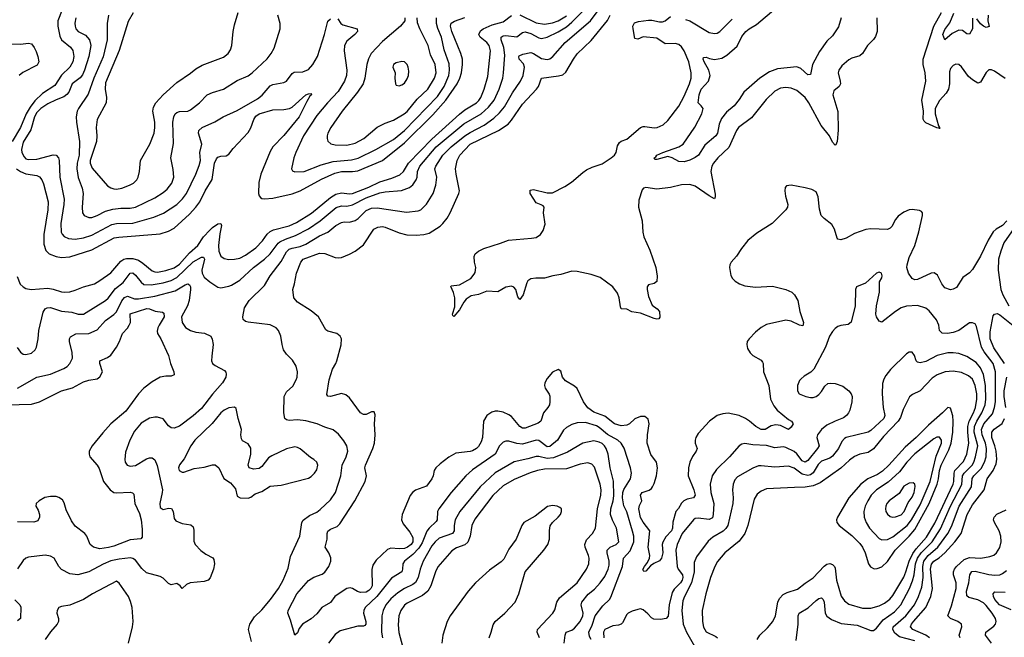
# Model space of a CAD drawing. Header units: inches. Extents: x 1649636 to 1815363, y 506543 to 641975.
# Tile 427 of 656: x 1721365 to 1728543, y 623574 to 628077. Entities that reach past the tile are written whole.
import ezdxf

# ---------------------------------------------------------------- set-up
doc = ezdxf.new("R2010")
doc.units = ezdxf.units.IN
doc.header["$MEASUREMENT"] = 0
doc.layers.add('B7622', color=7, linetype='Continuous')

msp = doc.modelspace()

# ---------------------------------------------------------------- linework, layer by layer
at = {"layer": 'B7622', "color": 5}
for points, elevation in [([(1721675.2, 628150), (1721643.4, 628070), (1721642.3, 628030), (1721656.8, 627956.8), (1721670, 627930.2), (1721735.9, 627875.9), (1721752.2, 627852.2), (1721758.4, 627810), (1721752.4, 627770), (1721729.7, 627730.3), (1721670, 627673.1), (1721622.1, 627597.9), (1721530, 627537.9), (1721475, 627485), (1721440.7, 627439.3), (1721411.5, 627390), (1721370.9, 627290), (1721310.1, 627190)], 820), ([(1721346.5, 625686.5), (1721370, 625653), (1721390, 625639.5), (1721410, 625636), (1721450, 625646.5), (1721478.7, 625670), (1721486.3, 625690), (1721500.5, 625750), (1721504.8, 625810), (1721536, 625944), (1721550, 625967.8), (1721564.1, 625975.9), (1721590, 625978.2), (1721670, 625951.3), (1721744.2, 625944.2), (1721790, 625929.4), (1721830, 625930.2), (1721990, 626029.4), (1722010, 626046.2), (1722063.3, 626116.7), (1722119.1, 626160.9), (1722170, 626229.2), (1722190, 626230.2), (1722210, 626215), (1722250, 626162.2), (1722270, 626147.3), (1722324.1, 626144.1), (1722410, 626157.7), (1722470, 626176.2), (1722510, 626198.3), (1722630, 626311.6), (1722690, 626346.4), (1722705.5, 626345.5), (1722711.9, 626331.9), (1722692.8, 626250), (1722694.8, 626230), (1722710, 626199.7), (1722750, 626165.6), (1722810, 626127.4), (1722830, 626122.3), (1722890, 626134.4), (1722910, 626141.8), (1722970, 626178.8), (1723070, 626270.9), (1723148.4, 626331.6), (1723190, 626370.9), (1723250, 626448.6), (1723261.9, 626458.1), (1723301.9, 626478.1), (1723375.3, 626504.7), (1723470, 626551.6), (1723554.9, 626610), (1723672.4, 626707.6), (1723710, 626719.8), (1723750, 626718.6), (1723790, 626726.8), (1723890, 626778.1), (1723990, 626815.3), (1724030, 626822.7), (1724147.7, 626832.3), (1724206.1, 626853.9), (1724230, 626873.6), (1724256, 626910), (1724263, 626930), (1724265.1, 626970), (1724282.6, 627010), (1724402, 627150), (1724603, 627317), (1724730, 627391.6), (1724781.4, 627438.6), (1724823.1, 627490), (1724859.6, 627570), (1724886.2, 627650), (1724893, 627690), (1724901.9, 627818.1), (1724893.6, 627873.6), (1724875.9, 627930), (1724875.1, 627950), (1724890, 627959.2), (1724910, 627961.4), (1724990, 627951.4), (1725030, 627984.5), (1725050, 627988.2), (1725090, 627975.6), (1725150, 627943.9), (1725170, 627941.1), (1725210, 627948.8), (1725290, 627988), (1725350, 628025.5), (1725390, 628058.3), (1725466.2, 628133.8)], 760), ([(1723055.9, 623544.1), (1723033.3, 623630), (1723042, 623670), (1723076, 623724), (1723130, 623773.7), (1723193.7, 623850), (1723251.1, 623930), (1723285.4, 623990), (1723321.5, 624078.6), (1723338.3, 624161.7), (1723406.3, 624310), (1723421, 624410), (1723431.5, 624428.5), (1723477.8, 624462.2), (1723530, 624487.3), (1723554.8, 624505.2), (1723630, 624575.3), (1723668, 624630), (1723706.8, 624750), (1723716.1, 624830), (1723746, 624890), (1723755.8, 624930), (1723748.6, 624970), (1723726.7, 625006.7), (1723690, 625054), (1723650, 625086.2), (1723590, 625105.3), (1723534.5, 625130), (1723450, 625152.7), (1723390, 625160.3), (1723330, 625153.7), (1723310, 625159.6), (1723298.4, 625170), (1723289.8, 625209.8), (1723293.5, 625330), (1723310, 625362.6), (1723355, 625405), (1723379.8, 625450), (1723387.1, 625470), (1723389.7, 625509.7), (1723379.6, 625550), (1723354.3, 625594.3), (1723310, 625637.6), (1723289, 625669), (1723277.3, 625710), (1723268.4, 625770), (1723251.1, 625810), (1723235.1, 625830), (1723190, 625851.9), (1723030.7, 625870.7), (1723010, 625876.9), (1722993.3, 625890), (1722991.1, 625910), (1723004, 625976), (1723037.3, 626030), (1723150, 626138.9), (1723191.4, 626210), (1723270, 626314), (1723310, 626383.5), (1723330, 626403.4), (1723350, 626411.7), (1723410, 626423.7), (1723450, 626440.8), (1723550, 626500.1), (1723611.7, 626528.3), (1723670, 626576), (1723710, 626599.3), (1723730, 626602.9), (1723770, 626601), (1723810, 626612.7), (1723831.8, 626628.2), (1723890, 626685), (1723930, 626704.1), (1723970, 626705.5), (1724185.6, 626674.4), (1724270, 626683.6), (1724290, 626690.3), (1724330, 626731.8), (1724379.4, 626810), (1724398.2, 626870), (1724404.5, 626910), (1724404.9, 626930), (1724391.4, 626990), (1724398.1, 627010), (1724449.9, 627090), (1724509.3, 627150), (1724610.7, 627229.3), (1724650, 627255.1), (1724751.3, 627308.7), (1724820.6, 627359.4), (1724862.9, 627397.1), (1724899.1, 627440.9), (1724956.7, 627543.3), (1725016.2, 627630), (1725036, 627670), (1725044.7, 627730), (1725036.6, 627756.6), (1725006, 627790), (1725002.7, 627810), (1725006.1, 627813.9), (1725033.7, 627826.3), (1725090, 627837), (1725110, 627831.5), (1725170, 627793.6), (1725210, 627787.3), (1725230, 627792.8), (1725252.3, 627807.7), (1725341.3, 627910), (1725525.2, 628070), (1725596.3, 628163.7)], 740), ([(1727352.2, 628090), (1727334.1, 628025.9), (1727290, 627960.4), (1727250, 627921.5), (1727194.7, 627845.3), (1727145, 627750), (1727130, 627677.2), (1727110, 627674.3), (1727060.3, 627720.3), (1727030, 627733.3), (1726890, 627719.2), (1726830, 627696.4), (1726759.8, 627650), (1726644.9, 627550), (1726610, 627494.7), (1726572.6, 627450), (1726518.1, 627401.9), (1726482, 627358), (1726464.2, 627315.8), (1726451.5, 627250), (1726440.2, 627230), (1726358.6, 627161.4), (1726312.4, 627090), (1726290, 627071.3), (1726250, 627052.3), (1726210, 627041.2), (1726170, 627044), (1726122, 627070), (1726090, 627079.5), (1726010, 627058), (1725998, 627058), (1725988.7, 627068.7), (1726002.4, 627077.6), (1726010, 627090.2), (1726054, 627110), (1726169.8, 627150.2), (1726202.7, 627170), (1726285.8, 627294.2), (1726336.9, 627390), (1726347, 627430), (1726333.2, 627450), (1726309.7, 627470), (1726317.2, 627530), (1726332.1, 627570), (1726387, 627630), (1726398.7, 627670), (1726389.8, 627709.8), (1726353.6, 627770), (1726348.3, 627790), (1726350, 627802), (1726370, 627804.9), (1726393.3, 627793.3), (1726430, 627786.2), (1726483.8, 627796.2), (1726520.9, 627819.1), (1726594.6, 627885.4), (1726630, 627954.9), (1726659.1, 627990), (1726682, 628010), (1726737.2, 628042.8), (1726878.3, 628161.7)], 660), ([(1721341.7, 626990), (1721370, 626970.1), (1721410, 626952.3), (1721490, 626941), (1721510, 626932.5), (1721526.6, 626910), (1721539.4, 626879.4), (1721571.7, 626750), (1721569.1, 626690), (1721540.1, 626510), (1721541.6, 626441.6), (1721554.2, 626394.2), (1721578.7, 626370), (1721630, 626349.5), (1721670, 626342.8), (1721730, 626347.8), (1721890, 626399.1), (1722053.7, 626486.3), (1722087.4, 626492.6), (1722390, 626517), (1722450, 626535.7), (1722490, 626556.1), (1722601.7, 626658.3), (1722649.2, 626710), (1722677.2, 626750), (1722717, 626830), (1722766.8, 626913.2), (1722785.6, 627030), (1722798.5, 627061.5), (1722810, 627075), (1722830, 627081.8), (1722870, 627083.7), (1722890, 627096.8), (1722921.9, 627138.1), (1723030, 627254.7), (1723050, 627289), (1723072.5, 627350), (1723086.6, 627373.4), (1723110, 627391), (1723210, 627419.8), (1723290, 627421.7), (1723330.9, 627429.1), (1723350, 627440.6), (1723450, 627528.2), (1723470, 627537.6), (1723490, 627538), (1723492, 627530), (1723480.8, 627519.2), (1723458.8, 627481.2), (1723401.5, 627370), (1723290, 627232.9), (1723210, 627151.1), (1723190, 627115.6), (1723123.8, 626950), (1723108.4, 626890), (1723106.3, 626810), (1723111.8, 626791.8), (1723120.8, 626780.8), (1723130, 626773.8), (1723150, 626771.9), (1723210, 626776.6), (1723350, 626806.3), (1723410, 626828.9), (1723564.9, 626915.1), (1723661.5, 626958.5), (1723710, 626970.1), (1723790, 626969.3), (1723830, 626974.6), (1724010, 627050.9), (1724170, 627179.7), (1724376.8, 627383.2), (1724471.2, 627490), (1724554.7, 627610), (1724573, 627650), (1724584.9, 627690), (1724593.7, 627750), (1724592.3, 627790), (1724580.9, 627830), (1724515.7, 627990), (1724505.5, 628030), (1724510, 628050.9), (1724533.7, 628066.3), (1724610, 628093.2)], 820), ([(1721345.5, 626205.5), (1721368.7, 626148.7), (1721390, 626128.3), (1721410, 626117.5), (1721449.4, 626109.4), (1721570, 626120.1), (1721610, 626113.4), (1721670, 626092.5), (1721690, 626090.1), (1721730, 626092.9), (1721770, 626103.8), (1721830, 626130.2), (1721910, 626152), (1721950, 626174.3), (1722028.5, 626231.5), (1722103.3, 626316.7), (1722123.8, 626330), (1722144.1, 626335.9), (1722190, 626335), (1722230, 626322.8), (1722262.9, 626302.9), (1722330, 626246.6), (1722350, 626237.9), (1722370, 626236.8), (1722430, 626247.5), (1722490, 626267.1), (1722530, 626293.6), (1722602.9, 626377.1), (1722662.9, 626430), (1722705.7, 626494.3), (1722750, 626543), (1722770, 626562), (1722810, 626588.3), (1722831.5, 626591.5), (1722837, 626577), (1722823.3, 626516.7), (1722813.6, 626430), (1722816.8, 626390), (1722830, 626352.2), (1722855.5, 626335.5), (1722889.3, 626329.3), (1722930, 626330.1), (1722970, 626338.6), (1723010, 626359.2), (1723085.6, 626414.4), (1723136, 626464), (1723170, 626512.8), (1723190, 626533.2), (1723215.7, 626544.3), (1723330, 626574.1), (1723382, 626598), (1723492.4, 626667.6), (1723630, 626779.6), (1723670, 626804.9), (1723710, 626814.3), (1723770, 626808.1), (1723790.7, 626810.7), (1723910, 626856), (1723990, 626894.2), (1724078.6, 626921.4), (1724135, 626945), (1724164, 626970), (1724199.6, 627030), (1724370, 627205.9), (1724570, 627388.6), (1724610, 627419.6), (1724695, 627470), (1724713, 627487), (1724727.7, 627510), (1724752, 627570), (1724776.7, 627663.3), (1724797.8, 627850), (1724787.1, 627890), (1724769.8, 627910), (1724720.5, 627950), (1724713, 627970), (1724724.7, 627995.3), (1724743.5, 628010), (1724810, 628040.6), (1724890, 628062.1), (1724950, 628108.1)], 780), ([(1721773, 628090), (1721767.2, 628052.8), (1721769.4, 628030), (1721775, 628010), (1721790, 627991.4), (1721844.3, 627964.3), (1721873.7, 627930), (1721884.2, 627890), (1721869.6, 627810), (1721838.5, 627710), (1721823.7, 627676.3), (1721806.9, 627653.1), (1721748.4, 627610), (1721723, 627550), (1721709.2, 627530.8), (1721685.9, 627514.1), (1721630, 627493.4), (1721570, 627463.9), (1721518.7, 627430), (1721490, 627401.1), (1721473, 627370), (1721445.5, 627274.5), (1721390, 627183.5), (1721377.8, 627130), (1721380.8, 627110), (1721397.2, 627077.2), (1721410, 627063.8), (1721430, 627057.4), (1721490, 627060.5), (1721610, 627092.2), (1721630, 627088.7), (1721647.2, 627070), (1721652.1, 627050), (1721657.5, 626930), (1721688.2, 626768.2), (1721687.5, 626730), (1721664, 626590), (1721667.9, 626527.9), (1721673.6, 626513.6), (1721690, 626495.3), (1721721.7, 626481.7), (1721770, 626477.9), (1721830, 626486.8), (1721890, 626506.8), (1722035.9, 626584.1), (1722070.1, 626590.1), (1722190, 626594.6), (1722343.6, 626636.4), (1722412.8, 626667.2), (1722510.3, 626729.7), (1722551.6, 626770), (1722581.4, 626810), (1722649.1, 626950), (1722673.9, 627013.9), (1722682.5, 627050), (1722677.8, 627110), (1722692.1, 627170), (1722668.7, 627250), (1722671.3, 627270), (1722696.2, 627290), (1722786.8, 627333.2), (1722847, 627370), (1722950, 627414.4), (1723099.2, 627500.8), (1723133.1, 627526.9), (1723190, 627594.7), (1723210, 627605.4), (1723290, 627618.5), (1723310, 627629), (1723350, 627684), (1723365.2, 627694.8), (1723430, 627697.8), (1723470, 627714), (1723502.8, 627750), (1723534.8, 627810), (1723587.3, 627970), (1723610, 628065.5), (1723630, 628083.6)], 840), ([(1722011.8, 628110), (1722001.8, 628050), (1722003, 627930), (1721972.7, 627807.3), (1721904.5, 627650), (1721865.2, 627534.8), (1721793.8, 627430), (1721784.5, 627410), (1721775.9, 627370), (1721778.4, 627330), (1721801.7, 627190), (1721797.9, 627090), (1721784.1, 627030), (1721780.8, 626990), (1721790, 626925.5), (1721819.8, 626850), (1721828.1, 626810), (1721820.9, 626710), (1721823.6, 626670), (1721834.4, 626650), (1721870, 626635), (1721890, 626635.4), (1721930, 626648.5), (1721990, 626681.3), (1722043.4, 626696.6), (1722103.3, 626703.3), (1722170, 626701.9), (1722210, 626709.4), (1722350, 626779), (1722410, 626816.8), (1722438.9, 626841.1), (1722474, 626886), (1722488.3, 626930), (1722484.5, 626984.5), (1722465.6, 627070), (1722486.2, 627173.8), (1722481.3, 627330), (1722487.4, 627370), (1722497.3, 627390), (1722510, 627401.3), (1722530, 627408.2), (1722590, 627411.1), (1722610, 627419.7), (1722675.1, 627470), (1722731.2, 627528.8), (1722770, 627546.5), (1722850.4, 627569.6), (1722950, 627632.8), (1723030, 627669), (1723059.7, 627690), (1723167.9, 627792.1), (1723197.6, 627830), (1723218.8, 627870), (1723262.7, 628010), (1723262.6, 628050), (1723247.3, 628110)], 860), ([(1722191.9, 628128.1), (1722156.1, 628063.9), (1722090, 627853.5), (1721990, 627617), (1721987.8, 627570), (1721998.8, 627510), (1721995.5, 627470), (1721929.3, 627350), (1721921.7, 627290), (1721927.3, 627230), (1721924.6, 627190), (1721878.7, 627050), (1721879.8, 627030), (1721894.3, 626994.3), (1722005.6, 626865.6), (1722030, 626850.3), (1722050, 626843.9), (1722070, 626842.2), (1722110, 626849.3), (1722165.1, 626870), (1722193.6, 626886.4), (1722219.7, 626910), (1722229.7, 626930), (1722238.3, 626970), (1722245.3, 627050), (1722312.7, 627170), (1722344.6, 627250), (1722351.2, 627290), (1722350.6, 627330), (1722335.3, 627410), (1722340.4, 627439.6), (1722358.2, 627470), (1722411.5, 627528.5), (1722510, 627619), (1722610, 627686.5), (1722650, 627719.6), (1722695.5, 627744.5), (1722850, 627803.6), (1722883.6, 627830), (1722902, 627858), (1722912, 627888), (1722920.6, 627990), (1722930, 628039.1), (1722956.5, 628130)], 880), ([(1728560.5, 626610), (1728530, 626576.2), (1728484.3, 626550), (1728460.9, 626530), (1728424.3, 626470), (1728367.9, 626352.1), (1728310, 626255.1), (1728289.2, 626230.8), (1728241.5, 626198.5), (1728194.7, 626125.3), (1728170, 626111.2), (1728150, 626107.6), (1728110, 626122.6), (1728087.2, 626150), (1728054.5, 626214.5), (1728030.7, 626230.7), (1728010, 626227.9), (1727910, 626182.2), (1727890, 626179.8), (1727870, 626189.7), (1727843.4, 626230), (1727831.8, 626270), (1727834.2, 626290), (1727850, 626344.2), (1727891.5, 626430), (1727920.3, 626530), (1727945.1, 626650), (1727945.2, 626670), (1727938, 626678), (1727925.1, 626685.1), (1727870, 626692.6), (1727850, 626689.6), (1727810, 626673), (1727770, 626644.5), (1727750, 626619.3), (1727723.8, 626570), (1727710, 626556.2), (1727692.3, 626547.7), (1727570, 626551.3), (1727533.5, 626546.5), (1727450, 626518.3), (1727390, 626484.7), (1727350, 626471.2), (1727330, 626476.2), (1727323.8, 626483.8), (1727304.8, 626550), (1727284.7, 626584.7), (1727228.3, 626628.3), (1727208.6, 626650), (1727196.4, 626696.4), (1727186.6, 626786.6), (1727170, 626822.9), (1727138.4, 626838.4), (1727090.7, 626850.7), (1726990, 626869.6), (1726954, 626866), (1726945.5, 626854.5), (1726941.6, 626830), (1726947.4, 626790), (1726964.7, 626730), (1726962.4, 626710), (1726950.2, 626690), (1726850, 626590.8), (1726738.2, 626521.8), (1726673.9, 626466.1), (1726627.4, 626410), (1726590, 626352), (1726550.5, 626310), (1726541.6, 626290), (1726540.4, 626270), (1726550, 626211.3), (1726561.3, 626190), (1726580.4, 626170), (1726611.1, 626151.1), (1726650, 626137.3), (1726730, 626126), (1726853.4, 626133.4), (1726950, 626108.8), (1726993, 626090), (1727012.4, 626070), (1727036.5, 626030), (1727051.2, 625950), (1727077.6, 625870), (1727074, 625846), (1727050, 625849.7), (1726990, 625879.3), (1726950, 625886), (1726810, 625854.4), (1726770, 625833.3), (1726730, 625797.7), (1726683.1, 625750), (1726669, 625730), (1726664.9, 625710), (1726670, 625678.8), (1726690, 625648), (1726710, 625628.5), (1726770, 625594.9), (1726780.3, 625580.3), (1726784.4, 625570), (1726787.2, 625510), (1726825.5, 625410), (1726838.6, 625310), (1726862.1, 625262.1), (1726887.3, 625230), (1726970, 625161.2), (1726990.8, 625150), (1727004.2, 625130), (1726990, 625106), (1726970, 625088.5), (1726910, 625117.8), (1726877.2, 625122.8), (1726844.2, 625115.8), (1726799.1, 625090), (1726770, 625088.6), (1726730.9, 625110), (1726686.2, 625150), (1726655.1, 625170), (1726609.6, 625190.4), (1726530, 625207.8), (1726490, 625204.2), (1726450, 625190.6), (1726392.4, 625150), (1726310, 625059.1), (1726293.6, 625030), (1726288.1, 625010), (1726288.9, 624990), (1726302.6, 624950), (1726296.5, 624930), (1726270, 624891.5), (1726251.2, 624850), (1726240.2, 624810), (1726238.8, 624750), (1726280.4, 624650), (1726290, 624609.5), (1726275.8, 624590), (1726230, 624581.1), (1726206.9, 624570), (1726190, 624551), (1726167.5, 624512.5), (1726148.1, 624491.9), (1726126.1, 624413.9), (1726123.5, 624370), (1726117.4, 624350), (1726074.8, 624305.3), (1726053.3, 624266.7), (1726048.4, 624250), (1726053.2, 624190), (1726042.7, 624150), (1726030, 624131), (1725987.3, 624112.7), (1725964.1, 624095.9), (1725930, 624056.2), (1725914.6, 624054.6), (1725907.7, 624067.7), (1725918.7, 624090), (1725941.8, 624118.2), (1725956.4, 624150), (1725957.6, 624170), (1725945.4, 624230), (1725959.7, 624350), (1725910, 624414), (1725890, 624448.4), (1725879.2, 624510), (1725884.3, 624535.7), (1725900.4, 624570), (1725891.1, 624610), (1725903, 624630), (1725953.1, 624646.9), (1725970, 624658.6), (1725977.7, 624670), (1725990, 624694), (1726006.6, 624750), (1726014, 624810), (1726007.8, 624850), (1725965.6, 624905.6), (1725938, 624990), (1725940.7, 625050), (1725953.3, 625130), (1725945.3, 625165.3), (1725923, 625183), (1725890, 625183.5), (1725850, 625165.7), (1725810.2, 625130), (1725790, 625119.8), (1725750, 625116.2), (1725700.5, 625130), (1725630, 625186.1), (1725550, 625215.1), (1725506.7, 625246.7), (1725475.8, 625290), (1725430, 625388), (1725410, 625404.7), (1725342.8, 625442.8), (1725322.9, 625470), (1725310, 625515.3), (1725290, 625526), (1725250, 625506.6), (1725210, 625461.2), (1725193.4, 625430), (1725190.6, 625410), (1725196.3, 625390), (1725225.7, 625345.7), (1725230, 625331.3), (1725229.2, 625290), (1725226.2, 625270), (1725215.8, 625250), (1725183.5, 625210), (1725164.6, 625150), (1725143.8, 625136.2), (1725050, 625098.1), (1725030, 625098), (1725010, 625109.8), (1724950, 625182.6), (1724930, 625197), (1724890, 625214.2), (1724850, 625222.4), (1724830, 625221.5), (1724805.6, 625214.4), (1724770.4, 625190), (1724745.2, 625150), (1724739.8, 625030), (1724730, 624998.7), (1724710, 624965.6), (1724694.4, 624950), (1724666.4, 624933.6), (1724650, 624928.1), (1724544.8, 624915.2), (1724492.8, 624887.2), (1724430, 624839.7), (1724398.7, 624810), (1724385.2, 624790), (1724379.1, 624750), (1724370.2, 624730), (1724330, 624676.9), (1724250, 624646.3), (1724228.5, 624630), (1724212.2, 624607.8), (1724153, 624470), (1724147.6, 624430), (1724161.2, 624401.2), (1724210, 624339.5), (1724230, 624300.3), (1724231.7, 624270), (1724218.4, 624250), (1724191.4, 624230), (1724170, 624222.3), (1724130, 624218.5), (1724070, 624224.8), (1724045.7, 624214.3), (1723964, 624136), (1723939.5, 624100.5), (1723931.2, 624068.8), (1723934.1, 623950), (1723925, 623930), (1723910, 623914.5), (1723890, 623903.4), (1723850, 623899.5), (1723827.3, 623907.3), (1723790, 623929.8), (1723773.2, 623933.2), (1723750, 623928.9), (1723730, 623918.5), (1723661.1, 623870), (1723630, 623827), (1723568.4, 623791.6), (1723530, 623745.1), (1723490, 623709.5), (1723427.3, 623670), (1723402.5, 623637.5), (1723390, 623606), (1723370, 623589.2), (1723339.2, 623699.3), (1723318.7, 623750), (1723322.5, 623770), (1723384.7, 623890), (1723470, 623988), (1723510, 624013), (1723570, 624034.8), (1723590.3, 624049.7), (1723619.2, 624090), (1723632.6, 624130), (1723632.9, 624152.9), (1723619.3, 624190), (1723591.1, 624230), (1723605.3, 624290), (1723606.6, 624330), (1723611.8, 624348.2), (1723630, 624361.8), (1723678.8, 624381.2), (1723699.5, 624400.5), (1723808.3, 624570), (1723882.4, 624710), (1723893.6, 624750), (1723881.1, 624810), (1723885.8, 624830), (1723939.8, 624950), (1723951.4, 624990), (1723957.1, 625050), (1723951.1, 625130), (1723956.2, 625196.2), (1723950, 625217.2), (1723930, 625218), (1723890, 625198.7), (1723870, 625198), (1723849.8, 625209.8), (1723770, 625319.3), (1723741.2, 625341.2), (1723710, 625351.8), (1723630, 625329.7), (1723612.3, 625332.3), (1723604.9, 625344.9), (1723619.8, 625450), (1723645.8, 625530), (1723669.8, 625570), (1723676.5, 625590), (1723707.2, 625707.2), (1723709.7, 625750), (1723700.5, 625770), (1723678, 625790), (1723610, 625805.7), (1723595.8, 625815.8), (1723542.9, 625910), (1723490, 625953.6), (1723390, 626018.4), (1723364.5, 626050), (1723355.1, 626110), (1723368, 626152), (1723382.6, 626230), (1723415.4, 626310), (1723431.8, 626330), (1723550, 626374.7), (1723590, 626371.6), (1723664.2, 626344.2), (1723690, 626340.4), (1723710, 626343.1), (1723770, 626367.2), (1723810, 626390.3), (1723870, 626435.6), (1723946.4, 626550), (1723974.7, 626565.3), (1724010, 626569.4), (1724030, 626565), (1724130, 626523.2), (1724188, 626508), (1724254.5, 626505.5), (1724310, 626510.2), (1724350, 626521.8), (1724429, 626571), (1724450, 626590.3), (1724481.1, 626630), (1724503.5, 626670), (1724566, 626810), (1724570.7, 626830), (1724545.7, 626950), (1724542.5, 626990), (1724554.2, 627050), (1724574.3, 627090), (1724650, 627170.1), (1724855.8, 627270), (1724924.7, 627315.3), (1724950, 627343.8), (1725030, 627462.2), (1725132.4, 627570), (1725146.1, 627590), (1725169.4, 627650), (1725293.2, 627666.8), (1725323.6, 627676.4), (1725345.6, 627694.4), (1725402.3, 627790), (1725430, 627828), (1725530, 627926.4), (1725650, 628071.8), (1725670.6, 628109.4)], 720), ([(1723684.4, 628084.4), (1723704.9, 628050), (1723719.6, 628039.6), (1723824.9, 628010), (1723826.4, 627990), (1723808.7, 627970), (1723750, 627921.7), (1723732.1, 627890), (1723730.2, 627849.8), (1723750.1, 627710), (1723748.2, 627670), (1723731.8, 627628.2), (1723685.5, 627554.5), (1723607.8, 627472.2), (1723530, 627379.3), (1723434.4, 627230), (1723377.6, 627110), (1723364.5, 627070), (1723347.4, 626990), (1723354.6, 626974.6), (1723370, 626967.1), (1723439.3, 626970), (1723562.1, 627017.9), (1723650, 627043.3), (1723784.6, 627055.4), (1723833.4, 627066.6), (1723962.3, 627130), (1724090, 627203.6), (1724170.9, 627270), (1724410, 627516.2), (1724459.1, 627590), (1724493.3, 627670), (1724499.2, 627710), (1724494.8, 627754.8), (1724458.7, 627858.7), (1724439.1, 627950), (1724413, 628013), (1724403.1, 628050), (1724403.7, 628090)], 840), ([(1724173.4, 628090), (1724173.4, 628070), (1724141.6, 628030), (1724010, 627918), (1723927.1, 627830), (1723907.5, 627792.5), (1723894.5, 627750), (1723882, 627650), (1723867.6, 627610), (1723828.6, 627550), (1723716.8, 627410), (1723632.4, 627290), (1723611.5, 627250), (1723606.5, 627230), (1723606.3, 627210), (1723612.3, 627192.3), (1723632, 627172), (1723664.1, 627164.1), (1723750, 627161.9), (1723810, 627177.7), (1723873.6, 627210), (1723970, 627293.5), (1724030, 627322.3), (1724090, 627344.1), (1724168.7, 627390), (1724190, 627407.4), (1724263.3, 627496.7), (1724341, 627570), (1724387.9, 627650), (1724400.7, 627690), (1724392.7, 627750), (1724360, 627820), (1724343, 627890), (1724282.7, 628010), (1724265.1, 628054.9), (1724262.9, 628090)], 860), ([(1727613.8, 628090), (1727616, 627990), (1727604.4, 627955.6), (1727590, 627932.7), (1727546, 627890), (1727508, 627832), (1727490, 627813.6), (1727430, 627796.2), (1727410, 627783.6), (1727358.9, 627741.1), (1727335.8, 627710), (1727330.4, 627690), (1727346.5, 627630), (1727347.4, 627610), (1727337.6, 627590), (1727301, 627559), (1727291.6, 627530), (1727328.5, 627408.5), (1727330.7, 627270.7), (1727323.2, 627190), (1727314.7, 627165.3), (1727310, 627163), (1727290, 627183.5), (1727268.8, 627230), (1727206.9, 627306.9), (1727116.9, 627470), (1727090, 627508.8), (1727030, 627559.8), (1726990, 627577.6), (1726950, 627583.9), (1726910, 627578.5), (1726870, 627556.9), (1726805.5, 627494.5), (1726699.3, 627360.7), (1726605.2, 627290), (1726590, 627269.6), (1726535.3, 627144.7), (1726453.6, 627070), (1726421.8, 627030), (1726410.9, 627009.1), (1726402.9, 626970), (1726434.4, 626805.6), (1726435.6, 626784.4), (1726430.2, 626769.8), (1726390, 626792.6), (1726290, 626863.6), (1726250, 626875.3), (1726190, 626872.8), (1726110, 626853.7), (1726010, 626840.4), (1725930, 626853.5), (1725912.4, 626847.6), (1725903, 626837), (1725879, 626761), (1725876, 626710), (1725903.5, 626610), (1725908.4, 626528.4), (1725914.8, 626494.8), (1725957.7, 626397.7), (1726002.2, 626270), (1726013.1, 626206.9), (1726010, 626169.2), (1725990, 626154), (1725950, 626142.9), (1725940.3, 626130), (1725939.7, 626110), (1725950, 626058.8), (1725975.8, 625995.8), (1726012.7, 625970), (1726028.4, 625950), (1726031.6, 625908.4), (1726024.5, 625895.5), (1726010, 625893.6), (1725990, 625899.1), (1725890, 625937.3), (1725827.2, 625947.2), (1725790, 625965.4), (1725750, 625969.4), (1725744.1, 625984.1), (1725735.7, 626050), (1725723.8, 626083.8), (1725689, 626129), (1725597.3, 626197.3), (1725530, 626219.3), (1725430, 626241.2), (1725390, 626242.6), (1725310, 626218.7), (1725250.8, 626210), (1725190, 626192.5), (1725126.7, 626193.3), (1725090, 626187.2), (1725070, 626172.6), (1725061.2, 626158.8), (1725035.3, 626070), (1725010, 626038), (1724997.3, 626057.3), (1724981.5, 626110), (1724966.5, 626126.5), (1724950, 626134.3), (1724910, 626127.4), (1724850, 626093.2), (1724770, 626096.8), (1724710, 626072.5), (1724655.8, 626064.2), (1724620.5, 626039.5), (1724601.9, 626018.2), (1724570, 625961.6), (1724530, 625912.7), (1724521.3, 625921.3), (1724520.5, 625930), (1724537.6, 625982.4), (1724537.6, 626050), (1724528.4, 626088.4), (1724507.2, 626132.8), (1724510, 626137.3), (1724570, 626143.2), (1724652.7, 626190), (1724678.9, 626221.1), (1724686.3, 626233.7), (1724689.3, 626270), (1724679.3, 626310), (1724678, 626350), (1724685.2, 626370), (1724708.7, 626390), (1724749, 626410), (1724870, 626446.7), (1724929.2, 626470.7), (1725096.5, 626483.5), (1725130, 626490.2), (1725162, 626510), (1725181, 626539), (1725194.4, 626585.6), (1725183.1, 626670), (1725187.3, 626710), (1725180.1, 626720.1), (1725167.2, 626727.2), (1725130, 626741.1), (1725086.9, 626810), (1725086.7, 626833.3), (1725110, 626838), (1725210, 626815.6), (1725250, 626813.8), (1725338, 626862), (1725386.7, 626893.3), (1725470, 626964.2), (1725497.7, 626982.3), (1725537.8, 627002.2), (1725610, 627026), (1725677.3, 627070), (1725700.4, 627090), (1725713.6, 627110), (1725722.8, 627157.2), (1725737, 627183), (1725750, 627192.2), (1725790, 627205.5), (1725890, 627290.3), (1725910, 627298.9), (1725921.3, 627298.7), (1725990, 627288), (1726011.3, 627291.3), (1726055.1, 627310), (1726090, 627341.6), (1726170, 627446.7), (1726210, 627518.6), (1726247.7, 627610), (1726259.3, 627650), (1726259, 627690), (1726242.8, 627770), (1726209.3, 627850), (1726190, 627878.4), (1726170, 627896.6), (1726143.9, 627903.9), (1726070, 627900.6), (1726010, 627941.4), (1725910, 627951.9), (1725870, 627935.1), (1725850, 627939.3), (1725835.9, 628010), (1725835.8, 628030), (1725846.9, 628053.2), (1725875.8, 628064.2), (1725950, 628073.7), (1725973.1, 628073.2), (1726030, 628061.1), (1726050, 628062), (1726071.5, 628070), (1726110, 628100.3)], 680), ([(1725010, 628112.2), (1725130, 628054.1), (1725190, 628045.5), (1725250, 628054.4), (1725290.9, 628069.1), (1725350, 628105.4)], 780), ([(1726218.4, 628078.4), (1726250, 628069), (1726390, 627984.7), (1726430, 627977.3), (1726450, 627979.6), (1726470, 627990.3), (1726558.4, 628081.6)], 680), ([(1728550, 627648.4), (1728470, 627702.3), (1728450, 627710.7), (1728430, 627711), (1728410, 627693.3), (1728370, 627622.4), (1728350, 627615.3), (1728310, 627638.3), (1728282.4, 627662.4), (1728230, 627732.6), (1728210, 627751.1), (1728190, 627752.4), (1728170, 627742.2), (1728150, 627720.5), (1728142.4, 627697.6), (1728144, 627610), (1728136.9, 627570), (1728118.2, 627541.8), (1728070, 627488.2), (1728038.5, 627430), (1728039.8, 627390), (1728062.9, 627302.9), (1728071.4, 627290), (1728070, 627282), (1728067.2, 627287.2), (1728050, 627288.3), (1727970, 627326), (1727957.4, 627337.4), (1727951.6, 627351.6), (1727953, 627410), (1727941.8, 627490), (1727970.4, 627630), (1727966.7, 627690), (1727951.2, 627750), (1727951.9, 627790), (1728028.8, 628030), (1728083.6, 628130)], 680), ([(1728310, 628088), (1728310.3, 628010), (1728290, 627972.7), (1728270, 627974.5), (1728238.5, 627998.5), (1728210, 628001.4), (1728162.9, 627977.1), (1728110, 627929.6), (1728094.2, 627970), (1728110, 628006.3), (1728145, 628055), (1728175.1, 628124.9)], 660), ([(1728424.4, 628110), (1728423, 628070), (1728432.9, 628027.1), (1728410, 628021.5), (1728389.8, 628029.8), (1728368.1, 628048.1), (1728343.3, 628083.3)], 660), ([(1721230, 627904.1), (1721370, 627897.7), (1721430, 627905.2), (1721450, 627900.2), (1721470, 627874.6), (1721484.2, 627844.3), (1721496.9, 627810), (1721503.9, 627770), (1721493.1, 627746.9), (1721386.9, 627693.2), (1721362.2, 627670)], 780), ([(1728649.8, 626610.2), (1728539.2, 626450), (1728516.3, 626390), (1728501.2, 626330), (1728497.4, 626250), (1728517.1, 626110), (1728531.5, 626070), (1728574.7, 625990)], 740), ([(1727890, 623548.6), (1727777.6, 623577.6), (1727743.6, 623603.6), (1727730, 623630.8), (1727733.4, 623650), (1727825, 623730), (1727888.9, 623810), (1727918.2, 623870), (1727941.8, 623938.2), (1727950.2, 624009.8), (1727947.6, 624090), (1727957, 624130), (1727986.7, 624170), (1728057.9, 624230), (1728131.2, 624330), (1728157.2, 624382.8), (1728214.5, 624530), (1728302.4, 624670), (1728308.3, 624731.7), (1728320.2, 624750), (1728374.3, 624805.7), (1728399.3, 624850), (1728409.9, 624890), (1728413.3, 624950), (1728405.4, 624990), (1728381.2, 625050), (1728377.1, 625090), (1728393.1, 625130), (1728456.1, 625203.9), (1728470.9, 625249.1), (1728477.3, 625290), (1728477.6, 625510), (1728460.9, 625570), (1728396.3, 625656.3), (1728377.1, 625690), (1728339.1, 625839.1), (1728330, 625859.6), (1728323.1, 625863.1), (1728310, 625868), (1728290, 625866.3), (1728210, 625811.6), (1728170, 625795.6), (1728129.1, 625789.1), (1728090.8, 625790.8), (1728071.1, 625810), (1728064.5, 625850), (1728047.7, 625887.7), (1727994.7, 625954.7), (1727970, 625972.6), (1727910, 625992.6), (1727830, 625988.6), (1727790, 625976.8), (1727748.4, 625950), (1727650, 625872), (1727630, 625878), (1727611.5, 625910), (1727606.3, 625930), (1727611.3, 625990), (1727633.3, 626090), (1727633.2, 626166.8), (1727650, 626194), (1727652.3, 626210), (1727648.4, 626228.4), (1727630, 626235.3), (1727610, 626228), (1727530, 626157.2), (1727464.7, 626130), (1727458.8, 626110), (1727455.8, 625990), (1727427.3, 625872.7), (1727405.5, 625854.5), (1727350, 625846.9), (1727330, 625839.7), (1727310, 625826), (1727290, 625804.2), (1727267.7, 625770), (1727238, 625690), (1727153.4, 625530), (1727132.9, 625507.1), (1727082.7, 625477.3), (1727061, 625459), (1727050, 625446), (1727035.3, 625410), (1727035.8, 625370), (1727048, 625350), (1727096, 625330), (1727130, 625322.8), (1727150, 625322.8), (1727170, 625329.1), (1727190, 625343.1), (1727210, 625366.4), (1727234, 625406), (1727256.4, 625423.6), (1727272.6, 625427.4), (1727310, 625424.9), (1727366, 625406), (1727410.4, 625370), (1727426, 625350), (1727434, 625330), (1727432, 625290), (1727416, 625230), (1727405.8, 625210), (1727392.3, 625190), (1727370, 625174.2), (1727310, 625150.5), (1727250, 625119.9), (1727209.4, 625090), (1727180.9, 625050), (1727176.6, 625030), (1727191.9, 624970), (1727181.6, 624950), (1727110, 624862.8), (1727090, 624851.1), (1727070, 624861.3), (1727031.2, 624911.2), (1727010, 624929), (1726950, 624956.8), (1726930, 624961.4), (1726870, 624955.4), (1726810, 624972.9), (1726710, 624977.8), (1726650, 624986), (1726630, 624982), (1726610, 624969.7), (1726539.6, 624890), (1726443.4, 624796.6), (1726414, 624750), (1726399.4, 624690), (1726402.4, 624630), (1726426.1, 624550), (1726420.1, 624470), (1726414.2, 624445.8), (1726390, 624433.1), (1726310, 624443.4), (1726290, 624438.9), (1726276.9, 624430), (1726194, 624330), (1726158.5, 624250), (1726148.3, 624210), (1726157.8, 624090), (1726166.2, 624070), (1726196.1, 624030), (1726199.7, 624010), (1726194.9, 623990), (1726182.9, 623970), (1726136, 623924), (1726120.3, 623899.7), (1726100.4, 623810), (1726093.1, 623726.9), (1726077.3, 623710), (1726035.2, 623704.7), (1725986.7, 623706.7), (1725970, 623715.6), (1725944.9, 623744.9), (1725910, 623773.6), (1725890, 623780.5), (1725870, 623776.2), (1725830, 623765.3), (1725800.2, 623750), (1725790, 623739.2), (1725760.2, 623679.8), (1725750, 623669.8), (1725730, 623662), (1725690, 623657.8), (1725630, 623631.6), (1725621.2, 623610), (1725623.5, 623570)], 740), ([(1721350, 625390.2), (1721490, 625471.2), (1721590, 625492), (1721686.5, 625533.5), (1721711, 625549), (1721730.8, 625570), (1721749.8, 625610), (1721747.7, 625650), (1721728.3, 625731.7), (1721728.2, 625750), (1721736.2, 625763.8), (1721774.5, 625785.5), (1721870, 625790.2), (1721930, 625815.5), (1721990, 625883.5), (1722052, 625928), (1722070, 625946.4), (1722110, 626028.3), (1722130, 626051.4), (1722150, 626060.1), (1722202.1, 626042.1), (1722230, 626040.8), (1722350, 626061.8), (1722499.3, 626100.7), (1722570, 626144.1), (1722590, 626151.9), (1722603.8, 626143.8), (1722610.1, 626130.1), (1722610.1, 626109.9), (1722601.3, 626030), (1722587.2, 625990), (1722544.7, 625910), (1722550.2, 625870), (1722573.6, 625833.6), (1722610, 625810.3), (1722650, 625798.6), (1722711.1, 625791.1), (1722757.1, 625770), (1722768.9, 625748.9), (1722775.8, 625710), (1722764.7, 625624.7), (1722763.8, 625590), (1722770, 625571.3), (1722790, 625555.5), (1722858.5, 625518.6), (1722866.9, 625506.9), (1722870, 625492), (1722868.8, 625470), (1722844, 625430), (1722770, 625346.4), (1722690, 625241.8), (1722630, 625189), (1722530, 625112.8), (1722490, 625097.6), (1722470, 625100.7), (1722450, 625116), (1722410, 625166.6), (1722370, 625178.4), (1722350, 625179.6), (1722310, 625171.2), (1722250, 625134), (1722202.6, 625077.4), (1722167.4, 625010), (1722136.5, 624923.5), (1722130.3, 624870), (1722134.9, 624850), (1722148.4, 624830), (1722170, 624820.9), (1722210, 624825.5), (1722290, 624874.9), (1722310, 624882), (1722330, 624881.3), (1722350, 624867.7), (1722366.5, 624826.5), (1722404.7, 624650), (1722404.2, 624630), (1722385.8, 624550), (1722390, 624520.7), (1722410, 624506.5), (1722450, 624514.3), (1722472.7, 624512.8), (1722484.6, 624490), (1722490, 624438.8), (1722502.7, 624422.7), (1722550, 624404.6), (1722612.7, 624392.8), (1722630, 624378.8), (1722634.6, 624354.6), (1722633.7, 624273.7), (1722643.8, 624250), (1722686.5, 624206.5), (1722720.8, 624180.8), (1722773.3, 624153.3), (1722779.9, 624139.9), (1722784.4, 624110), (1722778.9, 624070), (1722753, 624007), (1722739.3, 623990), (1722710, 623979.4), (1722607.7, 623970), (1722581.8, 623958.2), (1722549.8, 623929.7), (1722534, 623950), (1722510, 623966), (1722470, 623957.2), (1722450, 623966), (1722410, 624006), (1722390, 624018), (1722290, 624044.7), (1722255.6, 624075.6), (1722210, 624135.6), (1722190, 624147.8), (1722172.2, 624152.2), (1722090, 624143.8), (1722029.6, 624130.4), (1721973.3, 624106.6), (1721870, 624051.6), (1721788, 624028), (1721730, 624036.4), (1721670, 624066.9), (1721649.7, 624090), (1721615.6, 624150), (1721590, 624166), (1721550, 624172.6), (1721430, 624156.9), (1721410, 624149.7), (1721390, 624133.6), (1721350, 624074)], 740), ([(1721270, 625268.4), (1721450, 625272.7), (1721510, 625290.9), (1721670, 625370.2), (1721750, 625392.8), (1721830, 625436.9), (1721868.7, 625448.7), (1721930, 625458.4), (1721950, 625473), (1721969.7, 625510), (1721948.4, 625570), (1721949.6, 625590), (1722005.5, 625614.5), (1722028.2, 625630), (1722070, 625690.3), (1722091.8, 625730), (1722114.2, 625790), (1722150, 625828.2), (1722164.1, 625850), (1722171.9, 625870), (1722170, 625933.4), (1722290.6, 625970.6), (1722310.4, 625970), (1722351.8, 625951.8), (1722405.2, 625945.3), (1722416.1, 625936.1), (1722417.1, 625910), (1722380.5, 625850), (1722370.9, 625830), (1722366.6, 625806.6), (1722370.2, 625790), (1722394.3, 625750), (1722448.8, 625628.8), (1722464.7, 625570), (1722489.2, 625510), (1722491.3, 625488.7), (1722470, 625478), (1722430, 625478.6), (1722390, 625469.8), (1722330, 625436.2), (1722270, 625390.6), (1722230, 625348.8), (1722137.9, 625222.1), (1722030.1, 625130), (1721970, 625065.7), (1721894.2, 624970), (1721871.5, 624930), (1721870.3, 624910), (1721876.5, 624890), (1721930, 624828.7), (1721943.4, 624803.4), (1721975.9, 624710), (1722023.6, 624650), (1722050.2, 624630.2), (1722070, 624627.5), (1722170, 624632.3), (1722187.6, 624627.6), (1722197.6, 624617.6), (1722204.9, 624550), (1722237.5, 624477.5), (1722250.5, 624430.5), (1722258, 624362), (1722257, 624303), (1722247.6, 624292.4), (1722170, 624284.6), (1722050, 624237.1), (1722011.6, 624228.4), (1721950, 624219.5), (1721903.7, 624230), (1721879.7, 624250), (1721854.7, 624310), (1721840.7, 624330), (1721770, 624383.5), (1721742.3, 624422.3), (1721703.6, 624503.6), (1721690, 624554), (1721676.2, 624576.2), (1721650, 624594), (1721630, 624599.3), (1721590, 624600.4), (1721547.8, 624592.2), (1721506, 624570), (1721486, 624550), (1721482.8, 624530), (1721499.9, 624499.9), (1721510.3, 624470), (1721510.3, 624450), (1721496.5, 624423.5), (1721467.1, 624412.9), (1721350, 624416.8)], 720), ([(1728544.3, 625570), (1728465.7, 625685.7), (1728440.4, 625750), (1728438.7, 625801.3), (1728462.3, 625917.7), (1728470, 625930.3), (1728490, 625934.5), (1728510, 625924.4), (1728607.4, 625847.4)], 720), ([(1727024.2, 623550), (1727039.9, 623670), (1727040.3, 623730), (1727047.1, 623750), (1727112.1, 623787.9), (1727170, 623842.3), (1727190, 623856.5), (1727210, 623861.3), (1727222.4, 623850), (1727229.1, 623829.1), (1727236.2, 623750), (1727250, 623727.6), (1727283.1, 623703.1), (1727353.9, 623673.9), (1727470, 623662.6), (1727570, 623622.4), (1727590, 623623), (1727610, 623640.3), (1727660, 623700), (1727741.7, 623758.3), (1727787.8, 623810), (1727850.8, 623929.2), (1727874.6, 623985.4), (1727886.5, 624030), (1727895.8, 624110), (1727909.9, 624150), (1727935.4, 624190), (1728016.2, 624270), (1728076.5, 624363.5), (1728149.6, 624530.4), (1728233, 624687), (1728238.2, 624750), (1728249.5, 624770), (1728307.9, 624830), (1728319.7, 624850), (1728333.6, 624890), (1728348.7, 624970), (1728323.2, 625070), (1728324.7, 625110), (1728342.2, 625150), (1728379.9, 625210), (1728402.3, 625270), (1728408.9, 625310), (1728406.3, 625410), (1728390.8, 625490), (1728370, 625539.8), (1728336.8, 625576.8), (1728270, 625621.3), (1728210, 625644.2), (1728170, 625649.1), (1728130, 625647.1), (1728052.3, 625627.7), (1727970, 625586), (1727930, 625576), (1727910, 625580.5), (1727899.6, 625590), (1727887.7, 625627.7), (1727870, 625652.3), (1727850, 625652.3), (1727830, 625640.9), (1727713.3, 625526.7), (1727678.2, 625481.8), (1727664.1, 625455.9), (1727655.9, 625424.1), (1727652.2, 625350), (1727659, 625250), (1727672.6, 625190), (1727663.8, 625170), (1727570, 625082.9), (1727550, 625069.8), (1727390, 625031.2), (1727377, 625023), (1727359, 625001), (1727334, 624950), (1727290, 624894.1), (1727270, 624880.5), (1727210, 624857.4), (1727186.7, 624833.3), (1727150, 624772.7), (1727130, 624759), (1727110, 624754.3), (1727070, 624762.3), (1727010, 624806), (1726970, 624820.6), (1726870, 624815.4), (1726770, 624825.2), (1726750, 624823.2), (1726710, 624807.1), (1726597.3, 624742.7), (1726578.7, 624721.3), (1726565.6, 624690), (1726562.2, 624650), (1726566.6, 624590), (1726564.3, 624550), (1726527.8, 624390), (1726513.3, 624366.7), (1726492.8, 624347.2), (1726417.3, 624302.7), (1726385, 624275), (1726299.3, 624160.7), (1726281.6, 624118.4), (1726280.8, 624050), (1726263.3, 623970), (1726210.1, 623870), (1726199.5, 623840.5), (1726192.8, 623770), (1726202.7, 623670), (1726225.1, 623610), (1726283.2, 623510)], 760), ([(1726742.2, 623557.8), (1726761.3, 623590), (1726817.3, 623642.7), (1726854.5, 623690), (1726874.8, 623730), (1726890.6, 623830), (1726903.3, 623856.7), (1726930, 623885.4), (1726959.5, 623900.5), (1727035.2, 623924.8), (1727090, 623968.6), (1727150, 624006.3), (1727230, 624093.5), (1727250, 624105.9), (1727270, 624110.7), (1727290, 624105.4), (1727304.7, 624090), (1727310, 624077.1), (1727320.1, 623990), (1727354.2, 623874.2), (1727378.4, 623838.4), (1727410, 623815), (1727510, 623785.4), (1727570, 623785), (1727630, 623802.1), (1727670, 623823.7), (1727707.1, 623852.9), (1727730, 623878.7), (1727810, 624011), (1727825.7, 624050), (1727847.9, 624130), (1727875.5, 624184.5), (1727900.1, 624219.9), (1727975.7, 624304.3), (1728035.2, 624404.8), (1728169.9, 624690), (1728175.7, 624710), (1728176.2, 624770), (1728182.8, 624790), (1728245.4, 624854.6), (1728269.2, 624910), (1728285.2, 624990), (1728275.7, 625070), (1728275.9, 625110), (1728287.6, 625150), (1728318.7, 625210), (1728333.8, 625250), (1728342.3, 625310), (1728341.4, 625350), (1728329.5, 625410), (1728310, 625456), (1728281, 625481), (1728230, 625503.6), (1728170, 625514.3), (1728111, 625509), (1728053.2, 625486.8), (1728017.6, 625462.4), (1727930, 625371.6), (1727874.6, 625345.4), (1727852.5, 625327.5), (1727805, 625235), (1727784.7, 625175.3), (1727770.1, 625150), (1727661.5, 625038.5), (1727590, 624948.6), (1727550, 624921.8), (1727490, 624908.1), (1727450, 624892.4), (1727413.6, 624866.4), (1727350, 624806.5), (1727199.5, 624700.5), (1727150, 624679.4), (1727090, 624667.5), (1727012.9, 624667.2), (1726810, 624655.3), (1726770, 624639.8), (1726741.5, 624618.5), (1726718.1, 624581.9), (1726673.6, 624390), (1726651.5, 624330), (1726610, 624275.9), (1726506.4, 624190), (1726452.9, 624127.1), (1726431.6, 624090), (1726401.7, 624010), (1726367.1, 623890), (1726339.7, 623770), (1726341.4, 623690), (1726350, 623647.7), (1726370, 623613.4), (1726439.6, 623579.6), (1726452.4, 623570)], 780), ([(1728553.2, 625250), (1728542.6, 625330), (1728542.2, 625370), (1728560.3, 625470)], 720), ([(1725530, 623556.9), (1725518.8, 623578.8), (1725514.4, 623610), (1725538.1, 623661.9), (1725560.1, 623730), (1725615.8, 623804.2), (1725663.5, 623850), (1725673.3, 623866.7), (1725758.8, 624090), (1725766.1, 624150), (1725815.6, 624204.4), (1725843.1, 624270), (1725841.8, 624310), (1725833.4, 624346.6), (1725790, 624489.7), (1725770, 624532.8), (1725760.3, 624590), (1725762.5, 624630), (1725768.5, 624651.5), (1725818.3, 624730), (1725825.2, 624770), (1725818.3, 624810), (1725772.6, 624952.6), (1725748.8, 624990), (1725724.8, 625010), (1725650, 625051.6), (1725590, 625103.6), (1725570, 625114.8), (1725490, 625139.2), (1725430, 625138.5), (1725390, 625126.6), (1725350, 625104.7), (1725330, 625084.7), (1725284.6, 625010), (1725230, 624965.2), (1725210, 624962.5), (1725150, 625007.6), (1725130, 625010.5), (1725030, 624982.5), (1724990, 624985.9), (1724930, 625003.8), (1724910, 625003.5), (1724890, 624996.8), (1724861.8, 624970), (1724830, 624909.9), (1724665.5, 624794.5), (1724617.6, 624750), (1724510.7, 624629.3), (1724419.7, 624510), (1724410.1, 624489.9), (1724408.3, 624430), (1724401.6, 624418.4), (1724350, 624370.7), (1724332.9, 624347.1), (1724298, 624262), (1724275.3, 624224.7), (1724230, 624177.4), (1724170.6, 624129.4), (1724158.6, 624110), (1724156.3, 624070), (1724150.1, 624049.9), (1724076.1, 624003.9), (1723967.9, 623872.1), (1723882.9, 623790), (1723872.6, 623770), (1723871.5, 623750), (1723887.8, 623690), (1723888.9, 623670), (1723880.6, 623659.4), (1723870, 623655.1), (1723830, 623655.5), (1723700, 623620), (1723664.9, 623595.1), (1723615, 623530)], 740), ([(1727997.2, 623570), (1727970.2, 623590.2), (1727875.2, 623630), (1727859.6, 623650), (1727865.3, 623670), (1727879.5, 623690), (1727969.9, 623790), (1728008.1, 623870), (1728020.3, 623930), (1728004, 624070), (1728011.8, 624108.2), (1728030, 624129.3), (1728067.5, 624152.5), (1728109.4, 624190), (1728181.3, 624270), (1728228.2, 624330), (1728271.4, 624470), (1728310, 624539), (1728395.9, 624650), (1728417.2, 624730), (1728462.3, 624790), (1728482.3, 624837.7), (1728487.7, 624872.3), (1728482.8, 624930), (1728474.3, 624970), (1728452.4, 625030), (1728450.8, 625069.2), (1728467.6, 625092.4), (1728527.1, 625132.9), (1728545, 625170)], 720), ([(1725334.5, 623530), (1725341.3, 623590), (1725349.8, 623610), (1725390, 623626.2), (1725410, 623639.3), (1725450, 623688), (1725469, 623730), (1725472.2, 623750), (1725456.8, 623810), (1725463.8, 623830), (1725510, 623887.1), (1725555.9, 623924.1), (1725596.8, 623970), (1725630, 624017.8), (1725654.1, 624070), (1725661.2, 624098.8), (1725662.2, 624130), (1725646.5, 624190), (1725648.4, 624210), (1725669.4, 624230.6), (1725713.3, 624250), (1725733.5, 624270), (1725716, 624370), (1725687.1, 624427.1), (1725672.7, 624470), (1725674.6, 624510), (1725690.6, 624569.4), (1725695.1, 624604.9), (1725693.1, 624713.1), (1725669.3, 624810), (1725654.6, 624910), (1725640.5, 624950), (1725627.5, 624970), (1725610, 624985.7), (1725590, 624996.7), (1725550, 625006.4), (1725470, 624989.9), (1725357.2, 624922.8), (1725257.3, 624882.7), (1725210, 624876.3), (1725150, 624891.9), (1725130, 624892.1), (1725070, 624873.9), (1724970, 624853.3), (1724830, 624774), (1724722.7, 624670), (1724573.9, 624490), (1724539.8, 624430), (1724531.9, 624390), (1724532.5, 624350), (1724521.2, 624330), (1724423.9, 624296.1), (1724393.1, 624270), (1724370, 624240.3), (1724305.4, 624130), (1724283.6, 624070), (1724270.1, 624010), (1724250, 623973.3), (1724230, 623957.6), (1724170, 623929.9), (1724121, 623899), (1724070, 623854.3), (1724033.5, 623810), (1724013.4, 623770), (1724003.9, 623730), (1724003.4, 623610), (1724009.6, 623570)], 760), ([(1725155.4, 623570), (1725137.3, 623610), (1725139.8, 623630), (1725250.9, 623750), (1725265.1, 623774.9), (1725281.7, 623830), (1725299.3, 623860.7), (1725427.8, 623970), (1725498, 624070), (1725512.8, 624110), (1725516.2, 624150), (1725512.3, 624170), (1725487.3, 624230), (1725484.8, 624250), (1725496.7, 624283.3), (1725540.8, 624330), (1725561.8, 624370), (1725578.1, 624510), (1725601.3, 624610), (1725604.9, 624650), (1725596.2, 624690), (1725554.6, 624814.6), (1725536.1, 624836.1), (1725505.5, 624845.5), (1725450, 624837.4), (1725350, 624802.7), (1725190, 624799.7), (1725139.5, 624790), (1725086.6, 624773.4), (1724970, 624723.4), (1724890, 624678), (1724813.5, 624606.5), (1724684, 624436), (1724662.1, 624390), (1724648.8, 624310), (1724631.5, 624268.5), (1724610, 624249.1), (1724550, 624225.2), (1724515.3, 624204.7), (1724413.3, 624086.7), (1724395.3, 624050), (1724362.5, 623950), (1724339.8, 623910), (1724301.9, 623878.1), (1724190, 623823.4), (1724170, 623808.2), (1724142.2, 623770), (1724129.6, 623730), (1724124.8, 623664.8), (1724129.6, 623609.6), (1724156.1, 623510)], 780), ([(1724786.6, 623570), (1724802.7, 623610), (1724816.2, 623663.8), (1724830, 623687.9), (1724901.8, 623750), (1724976, 623830), (1725002.5, 623890), (1725048.6, 624051.4), (1725186.8, 624210), (1725214.6, 624250), (1725227.8, 624290), (1725227.5, 624352.5), (1725232.7, 624387.3), (1725248.8, 624411.2), (1725291.1, 624450), (1725306.3, 624470), (1725315.1, 624490), (1725314, 624510), (1725301.3, 624521.3), (1725282, 624530), (1725250, 624534), (1725213.3, 624526.7), (1725122.8, 624457.2), (1725040.3, 624410), (1725025.8, 624390), (1724984.5, 624290), (1724930, 624215.8), (1724895.4, 624144.6), (1724875.8, 624124.2), (1724790, 624062.3), (1724687.7, 623970), (1724634.7, 623910), (1724502.3, 623730), (1724482, 623690), (1724450, 623589.2), (1724443, 623530)], 820), ([(1728219.8, 623570), (1728212.8, 623590), (1728234, 623650), (1728231.6, 623670), (1728203.6, 623690), (1728151.1, 623711.1), (1728130.8, 623730), (1728156.8, 623803.2), (1728192, 623930), (1728192.6, 623970), (1728172.1, 624030), (1728173, 624050), (1728180.6, 624070), (1728195.3, 624090), (1728250, 624141.6), (1728290, 624155.6), (1728370.4, 624149.6), (1728438, 624162), (1728466.4, 624173.6), (1728486.4, 624190), (1728510.4, 624229.6), (1728519.2, 624270), (1728516.9, 624310), (1728505.6, 624350), (1728471.5, 624410), (1728465, 624430), (1728469.9, 624450.1), (1728489, 624471), (1728556.6, 624503.4)], 680), ([(1728449.2, 623530), (1728404.8, 623590), (1728408.8, 623610), (1728465.5, 623654.5), (1728479.1, 623670), (1728483.5, 623690), (1728477.4, 623710), (1728453.1, 623750), (1728410, 623806.1), (1728390, 623824.5), (1728350, 623846.7), (1728284.6, 623864.6), (1728270, 623875.1), (1728267.1, 623910), (1728283.4, 623970), (1728290.4, 624029.5), (1728307, 624053), (1728330, 624056.8), (1728430, 624031.8), (1728472.5, 624027.5), (1728510, 624030.2), (1728530, 624038.9), (1728558.5, 624061.5)], 660), ([(1722156.9, 623530), (1722188, 623650), (1722191.6, 623690), (1722184.8, 623790), (1722173.6, 623833.6), (1722157.7, 623870), (1722090, 623969.4), (1722070, 623983.6), (1721894.4, 623890), (1721830, 623849.7), (1721730, 623808), (1721670, 623799.5), (1721651, 623790), (1721637.3, 623770), (1721636.3, 623750), (1721648.4, 623710), (1721647, 623690), (1721638.7, 623670), (1721590, 623613.3), (1721550, 623556.9)], 760), ([(1728593.2, 623773.2), (1728508.7, 623810), (1728472.7, 623850), (1728463.9, 623870), (1728461.6, 623890), (1728474.5, 623905.5), (1728550, 623902.7)], 640), ([(1721330, 623847), (1721365.3, 623810), (1721372.3, 623792.3), (1721370.2, 623709.8), (1721350, 623694)], 740)]:
    msp.add_lwpolyline(points, dxfattribs=dict(at, elevation=elevation))
for points, elevation in [([(1724151.3, 627771.3), (1724110, 627762.4), (1724090, 627751.5), (1724085.7, 627730), (1724101.3, 627690), (1724098.7, 627650), (1724103.8, 627610), (1724110, 627600.7), (1724130, 627595.5), (1724150, 627601.3), (1724170, 627614.9), (1724190, 627644.9), (1724198.3, 627670), (1724201.6, 627701.6), (1724197.6, 627730), (1724189.3, 627750), (1724170, 627769.3)], 880), ([(1722930, 625252.7), (1722890, 625246.3), (1722855.5, 625230), (1722830.4, 625210), (1722767.5, 625132.5), (1722640.7, 625010), (1722613.2, 624970), (1722564.3, 624875.7), (1722530, 624831.5), (1722523.5, 624810), (1722526.5, 624790), (1722550, 624776.9), (1722561.7, 624778.3), (1722636, 624804), (1722710, 624814), (1722770, 624831.7), (1722790.2, 624830.2), (1722815.8, 624810), (1722852.2, 624732.2), (1722900.5, 624700.5), (1722937.3, 624657.3), (1722950, 624602), (1722971.6, 624591.6), (1723030, 624587.3), (1723050, 624596), (1723080.9, 624619.1), (1723130, 624638), (1723190, 624676), (1723270, 624683.8), (1723470, 624733), (1723490, 624746), (1723513.6, 624770), (1723530, 624796), (1723538.4, 624830), (1723531.8, 624850), (1723510, 624869.5), (1723484.2, 624884.2), (1723410, 624948), (1723390, 624958.9), (1723370, 624962.2), (1723310, 624947.2), (1723202.5, 624897.5), (1723178.7, 624881.3), (1723130, 624819), (1723110, 624805.2), (1723070, 624799.3), (1723038, 624810), (1723029.3, 624830), (1723049.7, 624910), (1723050, 624954), (1723030, 624983.7), (1722990, 625006), (1722981.7, 625021.7), (1722978, 625050), (1722983, 625090), (1722956.9, 625170), (1722942.7, 625242.7)], 760), ([(1728130, 625249.6), (1728091.5, 625210), (1727990, 625120.8), (1727900.1, 625030), (1727820.6, 624959.4), (1727701.6, 624830), (1727654.2, 624785.8), (1727618.6, 624761.4), (1727547.8, 624730), (1727496.8, 624690), (1727408.1, 624590), (1727326.4, 624450), (1727318.4, 624430), (1727321.6, 624410), (1727337.6, 624390), (1727430, 624317.2), (1727490, 624256.9), (1727509.3, 624230), (1727529.5, 624189.5), (1727553, 624110), (1727566.5, 624086.5), (1727593, 624073), (1727614.8, 624074.8), (1727650, 624088.6), (1727690, 624126.4), (1727746.9, 624210), (1727850, 624311), (1727890, 624359.9), (1727995.5, 624550), (1728053.3, 624690), (1728063.2, 624730), (1728070, 624790), (1728081.5, 624830), (1728139.4, 624940.6), (1728154.8, 624990), (1728168.5, 625070), (1728170.8, 625150.8), (1728168.6, 625188.6), (1728150, 625243.7)], 820), ([(1728070, 625032.9), (1728050, 625032.6), (1728030, 625021.7), (1727890, 624912.3), (1727831.9, 624850), (1727778.5, 624781.5), (1727695, 624705), (1727611, 624650), (1727571.8, 624610), (1727546.7, 624570), (1727528.2, 624530), (1727518.2, 624490), (1727522, 624450), (1727535.4, 624410), (1727560.6, 624370), (1727630, 624294.5), (1727650, 624285.1), (1727690, 624286.7), (1727730, 624306.9), (1727833.3, 624390), (1727865.2, 624430), (1727930, 624539.2), (1728002.9, 624710), (1728045.7, 624894.3), (1728083.6, 624990), (1728084.9, 625010)], 840), ([(1727878.9, 624698.9), (1727850, 624698.6), (1727810, 624675.7), (1727776.6, 624623.4), (1727703.8, 624570), (1727687.1, 624550), (1727678.4, 624530), (1727675.7, 624510), (1727679.8, 624490), (1727690.7, 624470.7), (1727710, 624455), (1727730, 624450.2), (1727750, 624451.6), (1727790, 624465.6), (1727812.6, 624490), (1727842.7, 624557.3), (1727870, 624594.6), (1727886.6, 624630), (1727892.2, 624672.2), (1727889.8, 624689.8)], 860)]:
    msp.add_lwpolyline(points, close=True, dxfattribs=dict(at, elevation=elevation))

doc.saveas('drawing.dxf')
